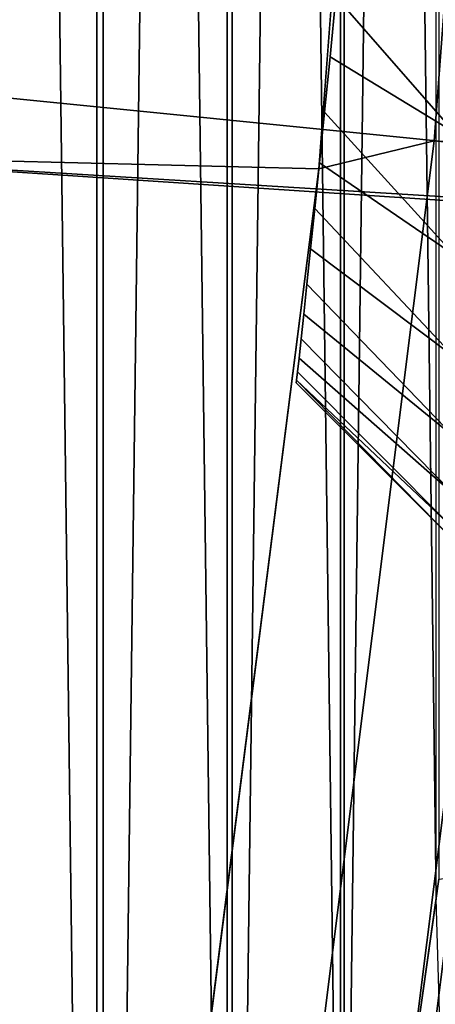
# Model space of a CAD drawing. Header units: metres. Extents: x -248 to 28, y -28 to 28.
# Tile 449 of 507: x 26.065 to 26.481, y -3.513 to -2.529. Entities that reach past the tile are written whole.
import ezdxf

# ---------------------------------------------------------------- set-up
doc = ezdxf.new("R2010")
doc.units = ezdxf.units.M
doc.layers.add('solid_10_061_053_XXX', color=7, linetype='CONTINUOUS')

msp = doc.modelspace()

# ---------------------------------------------------------------- linework, layer by layer
at = {"layer": 'solid_10_061_053_XXX'}
for points in [[(26.142359, -5.428349, 118), (26.142359, 5.428349, 118), (25.994907, 6.095469, 118)], [(25.994907, -6.095469, 118), (26.142359, -5.428349, 118), (25.994907, 6.095469, 118)], [(26.002975, 6.060962, 25), (26.148746, 5.397497, 25), (26.002975, -6.060962, 25)], [(26.272715, -4.757564, 118), (26.272715, 4.757564, 118), (26.142359, 5.428349, 118)], [(26.142359, -5.428349, 118), (26.272715, -4.757564, 118), (26.142359, 5.428349, 118)], [(26.148746, 5.397497, 25), (26.148746, -5.397497, 25), (26.002975, -6.060962, 25)], [(26.148746, 5.397497, 25), (26.277611, 4.730447, 25), (26.148746, -5.397497, 25)], [(26.385849, -4.083733, 118), (26.385849, 4.083733, 118), (26.272715, 4.757564, 118)], [(26.272715, -4.757564, 118), (26.385849, -4.083733, 118), (26.272715, 4.757564, 118)], [(26.277611, 4.730447, 25), (26.277611, -4.730447, 25), (26.148746, -5.397497, 25)], [(26.277611, 4.730447, 25), (26.389452, 4.060376, 25), (26.277611, -4.730447, 25)], [(26.481707, -3.407232, 118), (26.481707, 3.407232, 118), (26.385849, 4.083733, 118)], [(26.385849, -4.083733, 118), (26.481707, -3.407232, 118), (26.385849, 4.083733, 118)], [(26.389452, 4.060376, 25), (26.389452, -4.060376, 25), (26.277611, -4.730447, 25)], [(26.389452, 4.060376, 25), (26.484211, 3.387706, 25), (26.389452, -4.060376, 25)], [(26.484211, 3.387706, 25), (26.484211, -3.387706, 25), (26.389452, -4.060376, 25)], [(26.364359, -2.677795, -9.8), (-26.466129, -1.339522, -9.8), (-26.5, 0, -9.8), (26.466131, -1.339472, -9.8)], [(26.046215, -1.299913, 135.939667), (25.949041, -2.596593, 135.939667), (26.571459, -2.658875, 134.685471), (26.670963, -1.331092, 134.685471)], [(26.578884, -1.326497, -9.793713), (26.479723, -2.649696, -9.793713), (26.364359, -2.677795, -9.8), (26.466131, -1.339472, -9.8)], [(26.689411, -1.332013, -9.774903), (26.58984, -2.660715, -9.774903), (26.479723, -2.649696, -9.793713), (26.578884, -1.326497, -9.793713)], [(25.813482, -1.330576, 24.5), (25.710758, -2.657663, 24.5), (26.761875, -2.722479, 24.5), (26.865471, -1.362568, 24.5)], [(27.058289, -2.746949, 118.5), (25.710758, -2.657669, 118.5), (25.813482, -1.330576, 118.5), (27.162636, -1.373994, 118.5)], [(26.194759, -4.010514, -9.8), (-26.364351, -2.677873, -9.8), (-26.466129, -1.339522, -9.8), (26.364359, -2.677795, -9.8)], [(26.5, -2.498407, 6.449415), (26.5, -2.641382, 6.22499), (26.381271, -2.505688, 6.221134), (26.387331, -2.441049, 6.333762)], [(26.5, -2.641382, 3.17501), (26.5, -2.498407, 2.950585), (26.387331, -2.44106, 3.066256), (26.381271, -2.505698, 3.178885)], [(26.381271, -2.505698, 3.178885), (26.375494, -2.565799, 6.105414), (26.375492, -2.565808, 3.294604)], [(26.5, -2.641382, 3.17501), (26.381271, -2.505698, 3.178885), (26.375492, -2.565808, 3.294604)], [(26.381811, -2.500001, 4.700018), (26.381271, -2.505688, 6.221134), (26.375494, -2.565799, 6.105414), (26.381271, -2.505698, 3.178885)], [(26.5, -2.641382, 6.22499), (26.375494, -2.565799, 6.105414), (26.381271, -2.505688, 6.221134)], [(26.375492, -2.565808, 3.294604), (26.37005, -2.621158, 5.986937), (26.370049, -2.621165, 3.41308)], [(26.5, -2.76424, 3.411018), (26.5, -2.641382, 3.17501), (26.375492, -2.565808, 3.294604), (26.370049, -2.621165, 3.41308)], [(26.375492, -2.565808, 3.294604), (26.375494, -2.565799, 6.105414), (26.37005, -2.621158, 5.986937)], [(26.5, -2.641382, 6.22499), (26.5, -2.76424, 5.988982), (26.37005, -2.621158, 5.986937), (26.375494, -2.565799, 6.105414)], [(25.949041, -2.596593, 135.939667), (25.787355, -3.886818, 135.939667), (26.405895, -3.980048, 134.685471), (26.571459, -2.658875, 134.685471)], [(26.370049, -2.621165, 3.41308), (26.364975, -2.671729, 5.865697), (26.364973, -2.671736, 3.534322)], [(26.5, -2.76424, 3.411018), (26.370049, -2.621165, 3.41308), (26.364973, -2.671736, 3.534322)], [(26.370049, -2.621165, 3.41308), (26.37005, -2.621158, 5.986937), (26.364975, -2.671729, 5.865697)], [(26.5, -2.76424, 5.988982), (26.364975, -2.671729, 5.865697), (26.37005, -2.621158, 5.986937)], [(26.479723, -2.649696, -9.793713), (26.314732, -3.966307, -9.793713), (26.194759, -4.010514, -9.8), (26.364359, -2.677795, -9.8)], [(26.58984, -2.660715, -9.774903), (26.42416, -3.982801, -9.774903), (26.314732, -3.966307, -9.793713), (26.479723, -2.649696, -9.793713)], [(26.884398, -4.11411, 118.5), (25.539848, -3.977733, 118.5), (25.710758, -2.657669, 118.5), (27.058289, -2.746949, 118.5)], [(25.710758, -2.657663, 24.5), (25.53985, -3.977724, 24.5), (26.589504, -4.075308, 24.5), (26.761875, -2.722479, 24.5)], [(26.571459, -2.658875, 134.685471), (26.405895, -3.980048, 134.685471), (26.946491, -4.128049, 133.423676), (27.120987, -2.757933, 133.423676)], [(26.697165, -2.671454, -9.743809), (26.530817, -3.998877, -9.743809), (26.42416, -3.982801, -9.774903), (26.58984, -2.660715, -9.774903)], [(26.364973, -2.671736, 3.534322), (26.364975, -2.671729, 5.865697), (26.360312, -2.717344, 5.742096)], [(26.5, -2.76424, 5.988982), (26.5, -2.866057, 5.743174), (26.360312, -2.717344, 5.742096), (26.364975, -2.671729, 5.865697)], [(26.364973, -2.671736, 3.534322), (26.360312, -2.717344, 5.742096), (26.360312, -2.71735, 3.657924)], [(26.5, -2.866057, 3.656826), (26.5, -2.76424, 3.411018), (26.364973, -2.671736, 3.534322), (26.360312, -2.71735, 3.657924)], [(25.957809, -5.333074, -9.8), (-26.194746, -4.010602, -9.8), (-26.364351, -2.677873, -9.8), (26.194759, -4.010514, -9.8)], [(26.360312, -2.71735, 3.657924), (26.356113, -2.757775, 5.616594), (26.356112, -2.757781, 3.783426)], [(26.5, -2.866057, 3.656826), (26.360312, -2.71735, 3.657924), (26.356112, -2.757781, 3.783426)], [(26.360312, -2.71735, 3.657924), (26.360312, -2.717344, 5.742096), (26.356113, -2.757775, 5.616594)], [(26.5, -2.866057, 5.743174), (26.356113, -2.757775, 5.616594), (26.360312, -2.717344, 5.742096)], [(26.356112, -2.757781, 3.783426), (26.352398, -2.793055, 5.489161), (26.352396, -2.79306, 3.910858)], [(26.5, -2.946074, 3.910608), (26.5, -2.866057, 3.656826), (26.356112, -2.757781, 3.783426), (26.352396, -2.79306, 3.910858)], [(26.356112, -2.757781, 3.783426), (26.356113, -2.757775, 5.616594), (26.352398, -2.793055, 5.489161)], [(26.5, -2.866057, 5.743174), (26.5, -2.946074, 5.489392), (26.352398, -2.793055, 5.489161), (26.356113, -2.757775, 5.616594)], [(26.352396, -2.79306, 3.910858), (26.352398, -2.793055, 5.489161), (26.349203, -2.823027, 5.360169)], [(26.5, -2.946074, 5.489392), (26.349203, -2.823027, 5.360169), (26.352398, -2.793055, 5.489161)], [(26.352396, -2.79306, 3.910858), (26.349203, -2.823027, 5.360169), (26.349203, -2.82303, 4.03985)], [(26.5, -2.946074, 3.910608), (26.352396, -2.79306, 3.910858), (26.349203, -2.82303, 4.03985)], [(26.349203, -2.82303, 4.03985), (26.349203, -2.823027, 5.360169), (26.346546, -2.847715, 5.229569)], [(26.5, -2.946074, 5.489392), (26.5, -3.003665, 5.229615), (26.346546, -2.847715, 5.229569), (26.349203, -2.823027, 5.360169)], [(26.349203, -2.82303, 4.03985), (26.346546, -2.847715, 5.229569), (26.346546, -2.847719, 4.170451)], [(26.5, -3.003665, 4.170384), (26.5, -2.946074, 3.910608), (26.349203, -2.82303, 4.03985), (26.346546, -2.847719, 4.170451)], [(26.346546, -2.847719, 4.170451), (26.346546, -2.847715, 5.229569), (26.344461, -2.866943, 5.098166)], [(26.5, -3.003665, 5.229615), (26.344461, -2.866943, 5.098166), (26.346546, -2.847715, 5.229569)], [(26.346546, -2.847719, 4.170451), (26.344461, -2.866943, 5.098166), (26.344461, -2.866946, 4.301855)], [(26.5, -3.003665, 4.170384), (26.346546, -2.847719, 4.170451), (26.344461, -2.866946, 4.301855)], [(26.344461, -2.866946, 4.301855), (26.344461, -2.866943, 5.098166), (26.342958, -2.880711, 4.965922)], [(26.5, -3.003665, 5.229615), (26.5, -3.038392, 4.965839), (26.342958, -2.880711, 4.965922), (26.344461, -2.866943, 5.098166)], [(26.344461, -2.866946, 4.301855), (26.342958, -2.880711, 4.965922), (26.342958, -2.880712, 4.434098)], [(26.5, -3.038392, 4.434161), (26.5, -3.003665, 4.170384), (26.344461, -2.866946, 4.301855), (26.342958, -2.880712, 4.434098)], [(26.342958, -2.880712, 4.434098), (26.342054, -2.888982, 4.833214), (26.342052, -2.888983, 4.566806)], [(26.5, -3.038392, 4.434161), (26.342958, -2.880712, 4.434098), (26.342052, -2.888983, 4.566806)], [(26.342958, -2.880712, 4.434098), (26.342958, -2.880711, 4.965922), (26.342054, -2.888982, 4.833214)], [(26.5, -3.049999, 4.7), (26.342054, -2.888982, 4.833214), (26.342958, -2.880711, 4.965922), (26.5, -3.038392, 4.965839)], [(26.342052, -2.888983, 4.566806), (26.342054, -2.888982, 4.833214), (26.341751, -2.891735, 4.70001)], [(26.5, -3.049999, 4.7), (26.341751, -2.891735, 4.70001), (26.342054, -2.888982, 4.833214)], [(26.5, -3.038392, 4.434161), (26.342052, -2.888983, 4.566806), (26.341751, -2.891735, 4.70001), (26.5, -3.049999, 4.7)], [(26.598961, -3.372864, 25.006287), (26.395018, -4.709988, 25.006287), (26.389452, -4.060376, 25), (26.484211, -3.387706, 25)], [(26.70875, -3.386783, 25.025095), (26.503965, -4.729425, 25.025095), (26.395018, -4.709988, 25.006287), (26.598961, -3.372864, 25.006287)], [(26.501053, -4.06224, 117.993866), (26.481707, -3.407232, 118), (26.385849, -4.083733, 118)]]:
    msp.add_3dface(points, dxfattribs=at)

doc.saveas('drawing.dxf')
